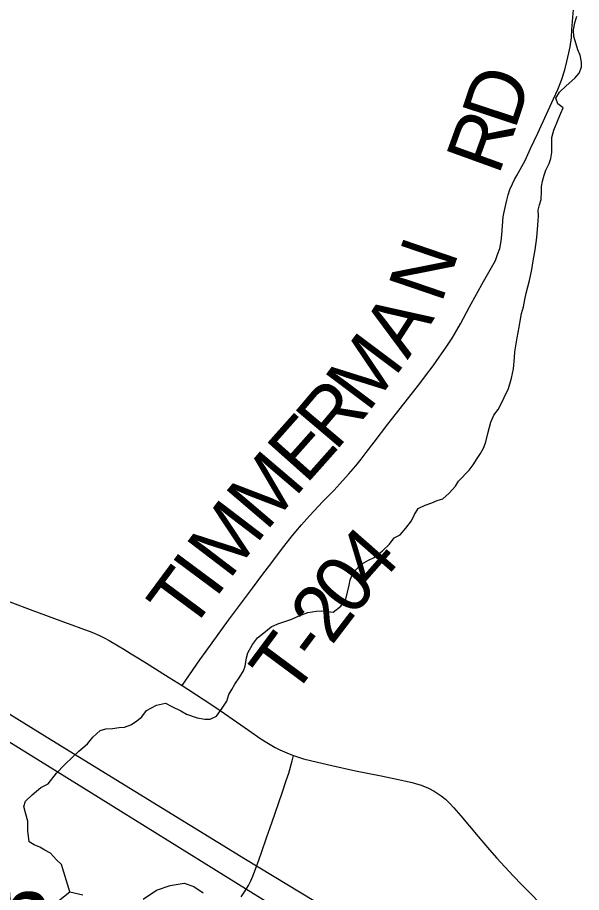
# Model space of a CAD drawing. Extents: x -7.1 to 34, y 0 to 22.
# Drawn here: x 7.123 to 7.685, y 16.774 to 17.646 of the extents above; entities that cross this region are included whole.
import ezdxf

# ---------------------------------------------------------------- set-up
doc = ezdxf.new("R2010")
doc.units = 0
for name, color, linetype in [('GM_X_County_Road', 7, 'Continuous'), ('GM_X_Major_River', 7, 'Continuous'), ('GM_X_Minor_River', 7, 'Continuous'), ('GM_X_Rail_Line', 7, 'Continuous'), ('GM_X_State_Route', 7, 'Continuous'), ('GM_X_Township_Road', 7, 'Continuous'), ('GM_X_Township_Road_Text', 7, 'Continuous'), ('GM_X_Unincorporated_Text', 7, 'Continuous')]:
    doc.layers.add(name, color=color, linetype=linetype)

msp = doc.modelspace()

# ---------------------------------------------------------------- linework, layer by layer
at = {"layer": 'GM_X_County_Road'}
for points in [[(7.36392, 16.80857), (7.36563, 16.81336), (7.37131, 16.82977), (7.37628, 16.8437), (7.38661, 16.87375), (7.39074, 16.88597), (7.39316, 16.89341), (7.39645, 16.90565), (7.39787, 16.91094)], [(7.34578, 16.77028), (7.34979, 16.77611), (7.35298, 16.78137), (7.35539, 16.78603), (7.35744, 16.79079), (7.36187, 16.80284), (7.36392, 16.80857)]]:
    msp.add_lwpolyline(points, dxfattribs=at)
at = {"layer": 'GM_X_Major_River'}
for points in [[(7.24808, 16.76766), (7.26126, 16.77693), (7.27488, 16.78127), (7.2889, 16.78372), (7.29843, 16.78042), (7.308, 16.77409)], [(7.1638, 16.76625), (7.17508, 16.77511), (7.18803, 16.77223)]]:
    msp.add_lwpolyline(points, dxfattribs=at)
at = {"layer": 'GM_X_Minor_River'}
for points in [[(7.61509, 17.28658), (7.61723, 17.29575), (7.6182, 17.30719), (7.6185, 17.31291), (7.61956, 17.31864), (7.62096, 17.32666), (7.6227, 17.33735), (7.62375, 17.34346), (7.62515, 17.3511), (7.62695, 17.3576), (7.62836, 17.36486), (7.62979, 17.37136), (7.63302, 17.38397), (7.63552, 17.39468), (7.6369, 17.40346), (7.63864, 17.41453), (7.64036, 17.42675), (7.64132, 17.43895), (7.64195, 17.4481), (7.64187, 17.45381), (7.64293, 17.45916), (7.64475, 17.46452), (7.64502, 17.47253), (7.64495, 17.47748), (7.646, 17.48282), (7.64782, 17.48857), (7.64926, 17.49354), (7.65257, 17.50045), (7.65439, 17.50543), (7.65545, 17.51116), (7.65523, 17.52639), (7.6574, 17.53366), (7.6618, 17.54401), (7.66436, 17.55053), (7.66656, 17.5559), (7.6612, 17.55962), (7.65923, 17.56531), (7.66293, 17.57146), (7.66966, 17.57765), (7.67826, 17.58541), (7.68273, 17.59043), (7.68492, 17.59618), (7.68485, 17.60113), (7.68361, 17.60834), (7.68127, 17.61364), (7.67967, 17.61933), (7.67729, 17.62691), (7.67682, 17.63338), (7.67824, 17.64026), (7.68042, 17.64715)], [(7.17508, 16.77511), (7.16656, 16.80225), (7.16157, 16.80713), (7.15579, 16.81351), (7.15007, 16.81647), (7.14511, 16.81944), (7.13939, 16.82202), (7.13442, 16.82499), (7.13313, 16.83601), (7.13299, 16.84553), (7.13098, 16.85387), (7.129, 16.85994), (7.13082, 16.86529), (7.13754, 16.87187), (7.14614, 16.87886), (7.15328, 16.88277), (7.16184, 16.89318), (7.16967, 16.90168), (7.17789, 16.90942), (7.18386, 16.91522), (7.19246, 16.92258), (7.19805, 16.92914), (7.20515, 16.93572), (7.2108, 16.93733), (7.21761, 16.93781), (7.22404, 16.93867), (7.22933, 16.93913), (7.23573, 16.94152), (7.24136, 16.94503), (7.2466, 16.9493), (7.25143, 16.95584), (7.2612, 16.96094), (7.27026, 16.96298), (7.27674, 16.95965), (7.28551, 16.95522), (7.29124, 16.95188), (7.30189, 16.94823), (7.30948, 16.94721), (7.31478, 16.9469), (7.32118, 16.95005), (7.32674, 16.95813), (7.33156, 16.96506), (7.33336, 16.97156), (7.33632, 16.97655), (7.33927, 16.98193), (7.34446, 16.98924), (7.34817, 16.99501), (7.34961, 16.99998), (7.35101, 17.008), (7.35246, 17.01297), (7.35688, 17.02142), (7.36208, 17.02797), (7.36845, 17.03301), (7.37556, 17.03883), (7.38233, 17.04198), (7.38911, 17.04437), (7.39627, 17.04677), (7.40267, 17.04953), (7.41208, 17.0531), (7.42076, 17.05475), (7.42568, 17.05483), (7.43213, 17.05416), (7.43744, 17.05348), (7.44492, 17.05969), (7.45013, 17.06662), (7.45334, 17.08038), (7.4544, 17.08573), (7.45769, 17.09339), (7.46553, 17.10151), (7.47266, 17.10543), (7.4783, 17.10818), (7.48654, 17.11478), (7.49364, 17.12136), (7.49809, 17.12752), (7.50411, 17.13066), (7.50969, 17.13722), (7.51565, 17.14454), (7.51859, 17.15068), (7.52228, 17.15683), (7.52906, 17.15998), (7.53584, 17.16237), (7.5411, 17.16473), (7.54676, 17.16634), (7.55311, 17.17215), (7.55945, 17.1791), (7.56241, 17.1841), (7.57285, 17.19492), (7.57694, 17.20031), (7.58102, 17.20647), (7.58436, 17.21147), (7.58767, 17.21761), (7.58949, 17.22335), (7.59164, 17.23138), (7.59307, 17.23788), (7.59451, 17.24285), (7.59744, 17.24975), (7.6019, 17.25553), (7.60522, 17.26168), (7.60779, 17.26743), (7.61221, 17.27625), (7.61509, 17.28658)]]:
    msp.add_lwpolyline(points, dxfattribs=at)
at = {"layer": 'GM_X_Rail_Line'}
for points in [[(7.43252, 16.75766), (7.34999, 16.80718), (7.15695, 16.92567), (6.95444, 17.05082), (6.65828, 17.23667), (6.60908, 17.26418), (6.56928, 17.28007), (6.52787, 17.29057), (6.49117, 17.29602), (6.44824, 17.29802), (6.41173, 17.29516), (6.36972, 17.28857), (6.33937, 17.28011), (6.30216, 17.26432), (6.26107, 17.24255), (6.22163, 17.21192), (6.1793, 17.17578), (6.1367, 17.13891), (6.09056, 17.11244), (6.04215, 17.09093), (5.99779, 17.08027), (5.9556, 17.0754), (5.91918, 17.07498), (5.87895, 17.07762)], [(6.93198, 17.03768), (7.18151, 16.8829), (7.38704, 16.75542)]]:
    msp.add_lwpolyline(points, dxfattribs=at)
at = {"layer": 'GM_X_State_Route'}
msp.add_lwpolyline([(7.09185, 17.07266), (7.13821, 17.05526), (7.16611, 17.04485), (7.1968, 17.03363), (7.20447, 17.03038), (7.20922, 17.02798), (7.21416, 17.02539), (7.22303, 17.02011), (7.22883, 17.01666), (7.23617, 17.0122), (7.24436, 17.00727), (7.25405, 17.00118), (7.27389, 16.98866), (7.28678, 16.98072), (7.29245, 16.97704), (7.31767, 16.96061), (7.32918, 16.95266), (7.3529, 16.93603), (7.36543, 16.9275), (7.37118, 16.92385), (7.37968, 16.91896), (7.38424, 16.91663), (7.38883, 16.91451), (7.39368, 16.9125), (7.39787, 16.91094), (7.40287, 16.90923), (7.40794, 16.90769), (7.41628, 16.90551), (7.43618, 16.90085), (7.45969, 16.89545), (7.48539, 16.89047), (7.50246, 16.887), (7.50851, 16.88565), (7.51602, 16.88395), (7.52043, 16.88271), (7.52424, 16.88152), (7.52848, 16.87994), (7.53227, 16.87833), (7.53798, 16.8754), (7.54215, 16.87282), (7.54499, 16.87067), (7.5493, 16.8674), (7.55376, 16.863), (7.55782, 16.85861), (7.56479, 16.85067), (7.58185, 16.83034), (7.59317, 16.81686), (7.60046, 16.80877), (7.61692, 16.79118), (7.62552, 16.78223), (7.65214, 16.7553)], dxfattribs=at)
at = {"layer": 'GM_X_Township_Road'}
msp.add_lwpolyline([(7.28678, 16.98072), (7.29048, 16.98581), (7.30452, 17.00627), (7.31084, 17.01479), (7.33314, 17.04554), (7.35709, 17.07764), (7.36641, 17.09013), (7.37628, 17.10311), (7.38608, 17.11583), (7.39653, 17.1295), (7.40013, 17.13396), (7.40571, 17.1405), (7.41379, 17.14959), (7.42726, 17.16372), (7.4383, 17.17516), (7.44669, 17.1844), (7.45307, 17.19121), (7.45987, 17.19942), (7.46531, 17.20594), (7.47044, 17.21258), (7.47844, 17.22291), (7.49205, 17.24074), (7.52371, 17.28113), (7.52954, 17.28877), (7.537, 17.29892), (7.54296, 17.30735), (7.54993, 17.31749), (7.55592, 17.32658), (7.56081, 17.33454), (7.5644, 17.34081), (7.57344, 17.35765), (7.58721, 17.38292), (7.59521, 17.3968), (7.59913, 17.40387), (7.60136, 17.40963), (7.60348, 17.41575), (7.60484, 17.42314), (7.60556, 17.42934), (7.60696, 17.4472), (7.60753, 17.45043), (7.60947, 17.45967), (7.61047, 17.46396), (7.61172, 17.46911), (7.61337, 17.47457), (7.61601, 17.48003), (7.61823, 17.48448), (7.62031, 17.48839), (7.62866, 17.50344), (7.63002, 17.50617), (7.63405, 17.51531), (7.64125, 17.53049), (7.65704, 17.56479), (7.66137, 17.57389), (7.66511, 17.58348), (7.6683, 17.59351), (7.67038, 17.60203), (7.67227, 17.61064), (7.67345, 17.61645), (7.67483, 17.62549), (7.67543, 17.6337), (7.6781, 17.66998)], dxfattribs=at)

# ---------------------------------------------------------------- texts
at = {"layer": 'GM_X_Township_Road_Text'}
for s, rotation, p in [('D', 71.72337, (7.61854, 17.53281)), ('R', 70.10972, (7.60222, 17.48763)), ('N', 71.16163, (7.54528, 17.35996)), ('A', 57.19018, (7.51161, 17.30435)), ('M', 53.13482, (7.4721, 17.25141)), ('R', 49.74133, (7.43965, 17.21292)), ('E', 48.32304, (7.41039, 17.18002)), ('M', 49.56625, (7.37061, 17.13333)), ('M', 52.70477, (7.33376, 17.08491)), ('4', 48.72644, (7.47823, 17.07395)), ('I', 53.42049, (7.31997, 17.06633)), ('0', 51.3792, (7.45683, 17.04714)), ('T', 53.42152, (7.29464, 17.0322)), ('2', 52.65446, (7.43581, 17.01958)), ('T', 53.42152, (7.39663, 16.96691)), ('-', 53.24093, (7.42193, 17.001))]:
    msp.add_text(s, height=0.05682, rotation=rotation, dxfattribs=at).set_placement(p)
at = {"layer": 'GM_X_Unincorporated_Text'}
msp.add_text('Conotton', height=0.078977, rotation=0.00001, dxfattribs=at).set_placement((6.72993, 16.71395))

doc.saveas('drawing.dxf')
